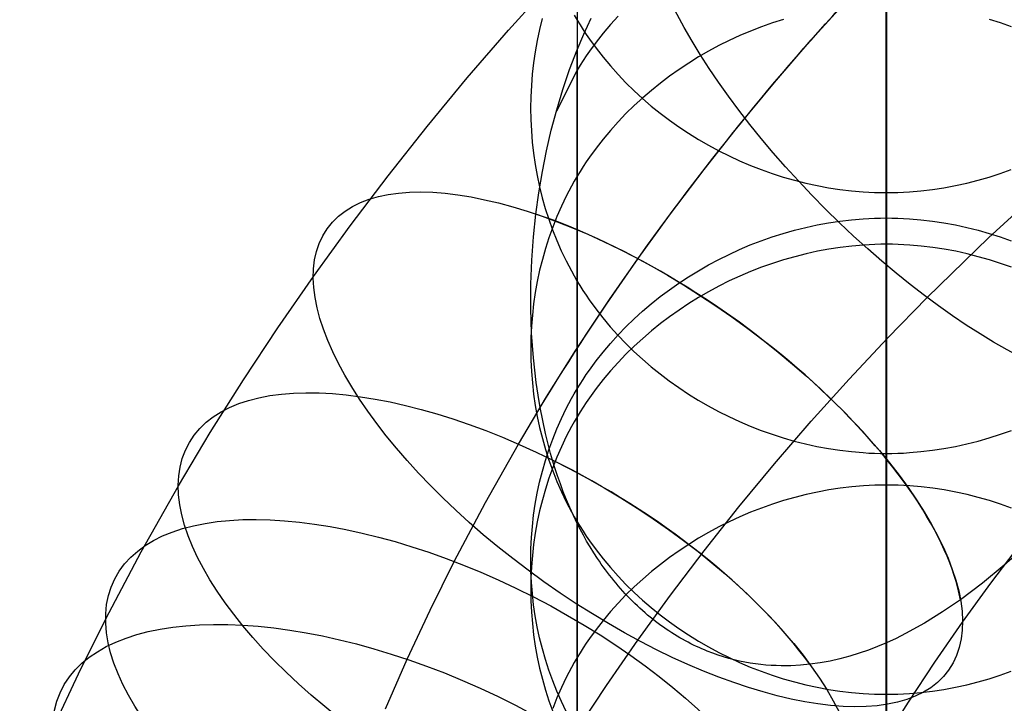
# Model space of a CAD drawing. Extents: x -383 to 1849, y -1185 to -529.
# Tile 624 of 656: x 447 to 489, y -663 to -635. Entities that reach past the tile are written whole.
import ezdxf

# ---------------------------------------------------------------- set-up
doc = ezdxf.new("R2010")
doc.units = 0
doc.layers.add('PREDEFINITO', color=7, linetype='CONTINUOUS')

msp = doc.modelspace()

# ---------------------------------------------------------------- linework, layer by layer
at = {"layer": 'PREDEFINITO'}
for p, q in [((483.672, -597.797, 0.947), (483.674, -689.352, 343.491)), ((470.679, -605.52, 0.817), (470.679, -696.664, 341.846)), ((470.678, -620.99, 0.557), (470.674, -711.303, 338.545)), ((483.658, -643.078, 659.325), (483.658, -627.362, 711.026)), ((483.658, -628.715, 0.429), (483.656, -718.62, 336.891)), ((467.797, -635.196, 724.451), (469.577, -633.219, 725.593)), ((480.513, -635.604, 705.739), (482.096, -633.846, 706.754)), ((469.215, -634.71, 95.901), (469.101, -635.171, 95.778)), ((470.559, -634.57, 52.097), (470.678, -634.774, 52.042)), ((470.959, -635.36, 708.886), (471.268, -634.694, 709.468)), ((472.395, -634.609, 704.829), (472.075, -634.962, 704.936)), ((470.678, -634.774, 52.042), (470.802, -634.977, 51.988)), ((470.802, -634.977, 51.988), (470.929, -635.178, 51.934)), ((472.075, -634.962, 704.936), (471.768, -635.325, 705.047)), ((478.419, -635.056, 136.252), (477.963, -635.233, 136.204)), ((478.88, -634.892, 136.296), (478.419, -635.056, 136.252)), ((479.346, -634.743, 136.336), (478.88, -634.892, 136.296)), ((488.461, -634.892, 136.296), (487.996, -634.743, 136.336)), ((488.922, -635.056, 136.252), (488.461, -634.892, 136.296)), ((466.063, -637.204, 723.291), (467.797, -635.196, 724.451)), ((469.101, -635.171, 95.778), (469.002, -635.635, 95.654)), ((470.678, -636.023, 708.303), (470.959, -635.36, 708.886)), ((470.929, -635.178, 51.934), (471.06, -635.376, 51.881)), ((471.06, -635.376, 51.881), (471.195, -635.572, 51.828)), ((471.768, -635.325, 705.047), (471.474, -635.698, 705.16)), ((477.513, -635.424, 136.153), (477.069, -635.629, 136.098)), ((477.963, -635.233, 136.204), (477.513, -635.424, 136.153)), ((469.002, -635.635, 95.654), (468.918, -636.102, 95.529)), ((471.195, -635.572, 51.828), (471.475, -635.958, 51.725)), ((471.474, -635.698, 705.16), (471.195, -636.08, 705.276)), ((471.475, -635.958, 51.725), (471.768, -636.334, 51.624)), ((476.632, -635.847, 136.04), (476.202, -636.078, 135.978)), ((477.069, -635.629, 136.098), (476.632, -635.847, 136.04)), ((478.972, -637.39, 704.708), (480.513, -635.604, 705.739)), ((468.918, -636.102, 95.529), (468.849, -636.572, 95.403)), ((470.361, -636.853, 707.57), (470.678, -636.023, 708.303)), ((470.678, -650.249, 661.505), (470.678, -636.023, 708.303)), ((471.06, -636.274, 705.335), (470.929, -636.47, 705.395)), ((471.195, -636.08, 705.276), (471.06, -636.274, 705.335)), ((471.768, -636.334, 51.624), (472.075, -636.7, 51.526)), ((475.78, -636.322, 135.912), (475.365, -636.578, 135.843)), ((476.202, -636.078, 135.978), (475.78, -636.322, 135.912)), ((468.849, -636.572, 95.403), (468.795, -637.045, 95.277)), ((470.802, -636.669, 705.455), (470.678, -636.87, 705.516)), ((470.929, -636.47, 705.395), (470.802, -636.669, 705.455)), ((472.075, -636.7, 51.526), (472.395, -637.057, 51.431)), ((475.365, -636.578, 135.843), (474.959, -636.847, 135.771)), ((464.376, -639.242, 722.115), (466.063, -637.204, 723.291)), ((468.795, -637.045, 95.277), (468.757, -637.518, 95.15)), ((470.678, -636.87, 705.516), (469.805, -638.598, 706.042)), ((470.077, -637.692, 706.832), (470.361, -636.853, 707.57)), ((472.395, -637.057, 51.431), (472.727, -637.404, 51.338)), ((474.562, -637.127, 135.696), (474.175, -637.419, 135.618)), ((474.959, -636.847, 135.771), (474.562, -637.127, 135.696)), ((468.757, -637.518, 95.15), (468.734, -637.993, 95.023)), ((472.727, -637.404, 51.338), (473.071, -637.74, 51.248)), ((474.175, -637.419, 135.618), (473.798, -637.722, 135.536)), ((477.472, -639.201, 703.662), (478.972, -637.39, 704.708)), ((468.734, -637.993, 95.023), (468.726, -638.468, 94.896)), ((469.822, -638.538, 706.093), (470.077, -637.692, 706.832)), ((473.071, -637.74, 51.248), (473.426, -638.066, 51.161)), ((473.431, -638.037, 135.452), (473.075, -638.363, 135.364)), ((473.798, -637.722, 135.536), (473.431, -638.037, 135.452)), ((473.075, -638.363, 135.364), (472.73, -638.699, 135.274)), ((473.426, -638.066, 51.161), (473.793, -638.38, 51.077)), ((473.793, -638.38, 51.077), (474.169, -638.684, 50.995)), ((468.726, -638.468, 94.896), (468.734, -638.944, 94.769)), ((469.594, -639.394, 705.356), (469.822, -638.538, 706.093)), ((472.73, -638.699, 135.274), (472.398, -639.045, 135.181)), ((474.169, -638.684, 50.995), (474.556, -638.976, 50.917)), ((462.736, -641.31, 720.92), (464.376, -639.242, 722.115)), ((468.734, -638.944, 94.769), (468.756, -639.419, 94.641)), ((472.398, -639.045, 135.181), (472.078, -639.402, 135.085)), ((474.556, -638.976, 50.917), (474.952, -639.256, 50.842)), ((474.952, -639.256, 50.842), (475.358, -639.525, 50.77)), ((476.015, -641.039, 702.601), (477.472, -639.201, 703.662)), ((468.756, -639.419, 94.641), (468.794, -639.892, 94.515)), ((469.393, -640.259, 704.623), (469.594, -639.394, 705.356)), ((472.078, -639.402, 135.085), (471.77, -639.768, 134.986)), ((475.358, -639.525, 50.77), (475.772, -639.781, 50.702)), ((468.794, -639.892, 94.515), (468.847, -640.365, 94.388)), ((471.77, -639.768, 134.986), (471.476, -640.144, 134.885)), ((475.772, -639.781, 50.702), (476.193, -640.025, 50.637)), ((476.193, -640.025, 50.637), (476.623, -640.256, 50.575)), ((468.847, -640.365, 94.388), (468.915, -640.835, 94.262)), ((469.219, -641.134, 703.893), (469.393, -640.259, 704.623)), ((471.476, -640.144, 134.885), (471.196, -640.53, 134.782)), ((476.623, -640.256, 50.575), (477.06, -640.474, 50.516)), ((477.06, -640.474, 50.516), (477.503, -640.679, 50.462)), ((468.915, -640.835, 94.262), (468.999, -641.302, 94.137)), ((470.93, -640.924, 134.676), (470.803, -641.125, 134.622)), ((471.061, -640.726, 134.729), (470.93, -640.924, 134.676)), ((471.196, -640.53, 134.782), (471.061, -640.726, 134.729)), ((477.503, -640.679, 50.462), (477.953, -640.87, 50.41)), ((477.953, -640.87, 50.41), (478.408, -641.047, 50.363)), ((461.144, -643.408, 719.709), (462.736, -641.31, 720.92)), ((468.999, -641.302, 94.137), (469.098, -641.766, 94.012)), ((469.07, -642.02, 703.169), (469.219, -641.134, 703.893)), ((470.679, -641.327, 134.567), (470.559, -641.532, 134.512)), ((470.803, -641.125, 134.622), (470.679, -641.327, 134.567)), ((474.601, -642.902, 701.525), (476.015, -641.039, 702.601)), ((478.408, -641.047, 50.363), (478.868, -641.211, 50.319)), ((478.868, -641.211, 50.319), (479.334, -641.36, 50.279)), ((487.984, -641.36, 50.279), (488.449, -641.211, 50.319)), ((488.449, -641.211, 50.319), (488.91, -641.047, 50.363)), ((470.443, -641.739, 134.456), (470.331, -641.948, 134.4)), ((470.559, -641.532, 134.512), (470.443, -641.739, 134.456)), ((479.334, -641.36, 50.279), (479.803, -641.494, 50.243)), ((479.803, -641.494, 50.243), (480.277, -641.614, 50.211)), ((480.277, -641.614, 50.211), (480.753, -641.718, 50.183)), ((480.753, -641.718, 50.183), (481.233, -641.808, 50.159)), ((486.083, -641.808, 50.159), (486.563, -641.718, 50.183)), ((486.563, -641.718, 50.183), (487.04, -641.614, 50.211)), ((487.04, -641.614, 50.211), (487.514, -641.494, 50.243)), ((487.514, -641.494, 50.243), (487.984, -641.36, 50.279)), ((487.957, -643.913, 737.893), (490.619, -641.478, 739.299)), ((468.947, -642.914, 702.454), (469.07, -642.02, 703.169)), ((469.098, -641.766, 94.012), (469.211, -642.227, 93.889)), ((470.222, -642.159, 134.343), (470.017, -642.586, 134.228)), ((470.331, -641.948, 134.4), (470.222, -642.159, 134.343)), ((481.233, -641.808, 50.159), (481.715, -641.881, 50.14)), ((481.715, -641.881, 50.14), (482.199, -641.939, 50.124)), ((482.199, -641.939, 50.124), (482.684, -641.98, 50.113)), ((482.684, -641.98, 50.113), (482.927, -641.995, 50.109)), ((482.927, -641.995, 50.109), (483.171, -642.005, 50.106)), ((483.171, -642.005, 50.106), (483.414, -642.012, 50.105)), ((483.414, -642.012, 50.105), (483.658, -642.014, 50.104)), ((483.658, -642.014, 50.104), (483.901, -642.012, 50.105)), ((483.901, -642.012, 50.105), (484.144, -642.005, 50.106)), ((484.144, -642.005, 50.106), (484.388, -641.995, 50.109)), ((484.388, -641.995, 50.109), (484.631, -641.98, 50.113)), ((484.631, -641.98, 50.113), (485.116, -641.939, 50.124)), ((485.116, -641.939, 50.124), (485.601, -641.881, 50.14)), ((485.601, -641.881, 50.14), (486.083, -641.808, 50.159)), ((469.211, -642.227, 93.889), (469.341, -642.683, 93.766)), ((470.017, -642.586, 134.228), (469.826, -643.02, 134.111)), ((468.846, -643.872, 701.708), (468.947, -642.914, 702.454)), ((469.341, -642.683, 93.766), (469.485, -643.135, 93.645)), ((473.231, -644.789, 700.436), (474.601, -642.902, 701.525)), ((459.6, -645.534, 718.481), (461.144, -643.408, 719.709)), ((469.485, -643.135, 93.645), (469.645, -643.581, 93.525)), ((469.826, -643.02, 134.111), (469.651, -643.46, 133.993)), ((480.277, -643.475, 659.446), (480.753, -643.371, 659.414)), ((480.753, -643.371, 659.414), (481.233, -643.283, 659.387)), ((481.233, -643.283, 659.387), (481.715, -643.21, 659.365)), ((481.715, -643.21, 659.365), (482.199, -643.153, 659.348)), ((482.199, -643.153, 659.348), (482.684, -643.112, 659.335)), ((482.684, -643.112, 659.335), (482.927, -643.097, 659.331)), ((482.927, -643.097, 659.331), (483.171, -643.087, 659.328)), ((483.171, -643.087, 659.328), (483.414, -643.081, 659.326)), ((483.414, -643.081, 659.326), (483.658, -643.078, 659.325)), ((483.658, -643.078, 659.325), (483.901, -643.081, 659.326)), ((483.658, -685.579, 519.625), (483.658, -643.078, 659.325)), ((483.901, -643.081, 659.326), (484.144, -643.087, 659.328)), ((484.144, -643.087, 659.328), (484.388, -643.097, 659.331)), ((484.388, -643.097, 659.331), (484.631, -643.112, 659.335)), ((484.631, -643.112, 659.335), (485.117, -643.153, 659.348)), ((485.117, -643.153, 659.348), (485.601, -643.21, 659.365)), ((485.601, -643.21, 659.365), (486.083, -643.283, 659.387)), ((486.083, -643.283, 659.387), (486.563, -643.371, 659.414)), ((486.563, -643.371, 659.414), (487.04, -643.475, 659.446)), ((469.651, -643.46, 133.993), (469.491, -643.906, 133.872)), ((469.645, -643.581, 93.525), (469.819, -644.021, 93.407)), ((478.868, -643.874, 659.567), (479.334, -643.726, 659.522)), ((479.334, -643.726, 659.522), (479.803, -643.593, 659.482)), ((479.803, -643.593, 659.482), (480.277, -643.475, 659.446)), ((487.04, -643.475, 659.446), (487.514, -643.593, 659.482)), ((487.514, -643.593, 659.482), (487.984, -643.726, 659.522)), ((487.984, -643.726, 659.522), (488.449, -643.874, 659.567)), ((468.775, -644.854, 700.962), (468.846, -643.872, 701.708)), ((469.491, -643.906, 133.872), (469.347, -644.358, 133.751)), ((469.819, -644.021, 93.407), (470.009, -644.455, 93.29)), ((477.503, -644.401, 659.727), (477.952, -644.212, 659.67)), ((477.952, -644.212, 659.67), (478.408, -644.036, 659.616)), ((478.408, -644.036, 659.616), (478.868, -643.874, 659.567)), ((482.699, -644.215, 174.202), (482.213, -644.257, 174.191)), ((482.942, -644.201, 174.206), (482.699, -644.215, 174.202)), ((483.185, -644.19, 174.209), (482.942, -644.201, 174.206)), ((483.429, -644.184, 174.21), (483.185, -644.19, 174.209)), ((483.672, -644.182, 174.211), (483.429, -644.184, 174.21)), ((483.916, -644.184, 174.21), (483.672, -644.182, 174.211)), ((484.159, -644.19, 174.209), (483.916, -644.184, 174.21)), ((484.402, -644.201, 174.206), (484.159, -644.19, 174.209)), ((484.645, -644.215, 174.202), (484.402, -644.201, 174.206)), ((485.131, -644.257, 174.191), (484.645, -644.215, 174.202)), ((485.383, -646.416, 736.448), (487.957, -643.913, 737.893)), ((488.449, -643.874, 659.567), (488.91, -644.036, 659.616)), ((469.347, -644.358, 133.751), (469.217, -644.814, 133.628)), ((470.009, -644.455, 93.29), (470.215, -644.882, 93.175)), ((476.623, -644.82, 659.855), (477.06, -644.604, 659.789)), ((477.06, -644.604, 659.789), (477.503, -644.401, 659.727)), ((480.29, -644.582, 174.104), (479.816, -644.702, 174.072)), ((480.767, -644.477, 174.132), (480.29, -644.582, 174.104)), ((481.247, -644.388, 174.156), (480.767, -644.477, 174.132)), ((481.729, -644.315, 174.175), (481.247, -644.388, 174.156)), ((482.213, -644.257, 174.191), (481.729, -644.315, 174.175)), ((485.615, -644.315, 174.175), (485.131, -644.257, 174.191)), ((486.097, -644.388, 174.156), (485.615, -644.315, 174.175)), ((486.576, -644.477, 174.132), (486.097, -644.388, 174.156)), ((487.053, -644.582, 174.104), (486.576, -644.477, 174.132)), ((487.526, -644.702, 174.072), (487.053, -644.582, 174.104)), ((468.737, -645.857, 700.223), (468.775, -644.854, 700.962)), ((469.217, -644.814, 133.628), (469.103, -645.275, 133.504)), ((470.215, -644.882, 93.175), (470.323, -645.093, 93.118)), ((471.906, -646.699, 699.333), (473.231, -644.789, 700.436)), ((475.771, -645.29, 659.998), (476.193, -645.049, 659.924)), ((476.193, -645.049, 659.924), (476.623, -644.82, 659.855)), ((478.88, -644.985, 173.996), (478.419, -645.149, 173.952)), ((479.346, -644.836, 174.036), (478.88, -644.985, 173.996)), ((479.816, -644.702, 174.072), (479.346, -644.836, 174.036)), ((487.996, -644.836, 174.036), (487.526, -644.702, 174.072)), ((488.461, -644.985, 173.996), (487.996, -644.836, 174.036)), ((488.922, -645.149, 173.952), (488.461, -644.985, 173.996)), ((469.103, -645.275, 133.504), (469.004, -645.74, 133.379)), ((470.323, -645.093, 93.118), (470.435, -645.302, 93.062)), ((470.435, -645.302, 93.062), (470.551, -645.509, 93.007)), ((475.358, -645.544, 660.075), (475.771, -645.29, 659.998)), ((477.963, -645.326, 173.904), (477.513, -645.517, 173.853)), ((478.419, -645.149, 173.952), (477.963, -645.326, 173.904)), ((458.107, -647.688, 717.238), (459.6, -645.534, 718.481)), ((468.734, -646.877, 699.498), (468.737, -645.857, 700.223)), ((469.004, -645.74, 133.379), (468.921, -646.207, 133.253)), ((470.551, -645.509, 93.007), (470.671, -645.714, 92.951)), ((470.671, -645.714, 92.951), (470.794, -645.916, 92.897)), ((474.556, -646.088, 660.24), (474.952, -645.81, 660.155)), ((474.952, -645.81, 660.155), (475.358, -645.544, 660.075)), ((477.069, -645.722, 173.798), (476.632, -645.94, 173.74)), ((477.513, -645.517, 173.853), (477.069, -645.722, 173.798)), ((468.921, -646.207, 133.253), (468.852, -646.677, 133.126)), ((470.794, -645.916, 92.897), (470.922, -646.117, 92.843)), ((470.922, -646.117, 92.843), (471.053, -646.315, 92.789)), ((474.169, -646.377, 660.328), (474.556, -646.088, 660.24)), ((476.202, -646.171, 173.678), (475.78, -646.415, 173.613)), ((476.632, -645.94, 173.74), (476.202, -646.171, 173.678)), ((468.852, -646.677, 133.126), (468.799, -647.15, 132.999)), ((470.627, -648.632, 698.216), (471.906, -646.699, 699.333)), ((471.053, -646.315, 92.789), (471.187, -646.511, 92.737)), ((471.187, -646.511, 92.737), (471.467, -646.897, 92.633)), ((473.426, -646.989, 660.514), (473.792, -646.678, 660.419)), ((473.792, -646.678, 660.419), (474.169, -646.377, 660.328)), ((475.365, -646.671, 173.544), (474.959, -646.94, 173.472)), ((475.78, -646.415, 173.613), (475.365, -646.671, 173.544)), ((483.719, -648.118, 735.465), (485.383, -646.416, 736.448)), ((468.746, -647.391, 699.141), (468.734, -646.877, 699.498)), ((471.467, -646.897, 92.633), (471.761, -647.273, 92.531)), ((473.071, -647.312, 660.612), (473.426, -646.989, 660.514)), ((474.959, -646.94, 173.472), (474.562, -647.22, 173.397)), ((468.768, -647.908, 698.79), (468.746, -647.391, 699.141)), ((468.799, -647.15, 132.999), (468.761, -647.624, 132.871)), ((471.761, -647.273, 92.531), (472.068, -647.64, 92.432)), ((472.727, -647.645, 660.713), (473.071, -647.312, 660.612)), ((474.175, -647.512, 173.319), (473.798, -647.816, 173.238)), ((474.562, -647.22, 173.397), (474.175, -647.512, 173.319)), ((456.663, -649.87, 715.978), (458.107, -647.688, 717.238)), ((468.761, -647.624, 132.871), (468.738, -648.099, 132.743)), ((468.8, -648.426, 698.445), (468.768, -647.908, 698.79)), ((472.068, -647.64, 92.432), (472.388, -647.997, 92.336)), ((472.395, -647.988, 660.818), (472.727, -647.645, 660.713)), ((473.798, -647.816, 173.238), (473.431, -648.13, 173.154)), ((468.738, -648.099, 132.743), (468.73, -648.575, 132.615)), ((471.768, -648.704, 661.035), (472.075, -648.341, 660.925)), ((472.075, -648.341, 660.925), (472.395, -647.988, 660.818)), ((472.388, -647.997, 92.336), (472.72, -648.343, 92.242)), ((472.72, -648.343, 92.242), (473.064, -648.68, 92.152)), ((473.431, -648.13, 173.154), (473.075, -648.456, 173.066)), ((482.096, -649.848, 734.466), (483.719, -648.118, 735.465)), ((468.73, -648.575, 132.615), (468.738, -649.05, 132.487)), ((468.843, -648.946, 698.106), (468.8, -648.426, 698.445)), ((469.394, -650.588, 697.087), (470.627, -648.632, 698.216)), ((471.474, -649.077, 661.149), (471.768, -648.704, 661.035)), ((473.075, -648.456, 173.066), (472.73, -648.792, 172.976)), ((473.064, -648.68, 92.152), (473.419, -649.006, 92.064)), ((468.738, -649.05, 132.487), (468.761, -649.525, 132.359)), ((468.897, -649.467, 697.775), (468.843, -648.946, 698.106)), ((471.195, -649.459, 661.265), (471.474, -649.077, 661.149)), ((472.398, -649.139, 172.884), (472.078, -649.495, 172.788)), ((472.73, -648.792, 172.976), (472.398, -649.139, 172.884)), ((473.419, -649.006, 92.064), (473.786, -649.32, 91.979)), ((468.761, -649.525, 132.359), (468.799, -649.999, 132.231)), ((468.961, -649.988, 697.452), (468.897, -649.467, 697.775)), ((471.06, -649.653, 661.324), (471.195, -649.459, 661.265)), ((472.078, -649.495, 172.788), (471.77, -649.862, 172.69)), ((473.786, -649.32, 91.979), (474.163, -649.624, 91.896)), ((455.271, -652.079, 714.702), (456.663, -649.87, 715.978)), ((468.799, -649.999, 132.231), (468.852, -650.472, 132.104)), ((469.037, -650.508, 697.138), (468.961, -649.988, 697.452)), ((470.802, -650.048, 661.444), (470.929, -649.85, 661.384)), ((470.929, -649.85, 661.384), (471.06, -649.653, 661.324)), ((471.77, -649.862, 172.69), (471.476, -650.238, 172.589)), ((474.163, -649.624, 91.896), (474.55, -649.917, 91.817)), ((474.55, -649.917, 91.817), (474.946, -650.197, 91.741)), ((480.513, -651.606, 733.451), (482.096, -649.848, 734.466)), ((470.558, -650.452, 661.567), (470.678, -650.249, 661.505)), ((470.678, -650.249, 661.505), (470.802, -650.048, 661.444)), ((470.678, -692.813, 521.586), (470.678, -650.249, 661.505)), ((471.476, -650.238, 172.589), (471.196, -650.624, 172.486)), ((474.946, -650.197, 91.741), (475.352, -650.466, 91.669)), ((468.209, -652.566, 695.945), (469.394, -650.588, 697.087)), ((468.852, -650.472, 132.104), (468.921, -650.942, 131.977)), ((469.125, -651.028, 696.833), (469.037, -650.508, 697.138)), ((470.33, -650.864, 661.692), (470.442, -650.657, 661.629)), ((470.442, -650.657, 661.629), (470.558, -650.452, 661.567)), ((471.061, -650.82, 172.433), (470.93, -651.018, 172.38)), ((471.196, -650.624, 172.486), (471.061, -650.82, 172.433)), ((475.352, -650.466, 91.669), (475.766, -650.723, 91.599)), ((475.766, -650.723, 91.599), (476.188, -650.967, 91.533)), ((468.921, -650.942, 131.977), (469.005, -651.41, 131.852)), ((469.231, -651.576, 696.522), (469.125, -651.028, 696.833)), ((470.016, -651.496, 661.884), (470.222, -651.073, 661.755)), ((470.222, -651.073, 661.755), (470.33, -650.864, 661.692)), ((470.803, -651.219, 172.327), (470.679, -651.421, 172.272)), ((470.93, -651.018, 172.38), (470.803, -651.219, 172.327)), ((476.188, -650.967, 91.533), (476.618, -651.198, 91.47)), ((476.618, -651.198, 91.47), (477.055, -651.416, 91.411)), ((469.005, -651.41, 131.852), (469.104, -651.874, 131.727)), ((469.353, -652.128, 696.22), (469.231, -651.576, 696.522)), ((469.826, -651.926, 662.015), (470.016, -651.496, 661.884)), ((470.559, -651.626, 172.217), (470.443, -651.833, 172.162)), ((470.679, -651.421, 172.272), (470.559, -651.626, 172.217)), ((477.055, -651.416, 91.411), (477.498, -651.622, 91.356)), ((477.498, -651.622, 91.356), (477.948, -651.813, 91.304)), ((478.972, -653.391, 732.42), (480.513, -651.606, 733.451)), ((453.931, -654.314, 713.411), (455.271, -652.079, 714.702)), ((469.104, -651.874, 131.727), (469.218, -652.335, 131.603)), ((469.651, -652.362, 662.147), (469.826, -651.926, 662.015)), ((470.331, -652.042, 172.106), (470.222, -652.253, 172.05)), ((470.443, -651.833, 172.162), (470.331, -652.042, 172.106)), ((477.948, -651.813, 91.304), (478.404, -651.991, 91.256)), ((478.404, -651.991, 91.256), (478.865, -652.155, 91.211)), ((488.453, -652.155, 91.211), (488.914, -651.991, 91.256)), ((469.218, -652.335, 131.603), (469.347, -652.792, 131.48)), ((469.491, -652.681, 695.93), (469.353, -652.128, 696.22)), ((469.492, -652.805, 662.282), (469.651, -652.362, 662.147)), ((470.222, -652.253, 172.05), (470.017, -652.68, 171.935)), ((478.865, -652.155, 91.211), (479.33, -652.304, 91.171)), ((479.33, -652.304, 91.171), (479.8, -652.439, 91.134)), ((479.8, -652.439, 91.134), (480.274, -652.559, 91.101)), ((487.042, -652.559, 91.101), (487.517, -652.439, 91.134)), ((487.517, -652.439, 91.134), (487.987, -652.304, 91.171)), ((487.987, -652.304, 91.171), (488.453, -652.155, 91.211)), ((466.825, -655.015, 694.531), (468.209, -652.566, 695.945)), ((469.347, -652.792, 131.48), (469.492, -653.243, 131.359)), ((469.347, -653.252, 662.418), (469.492, -652.805, 662.282)), ((469.566, -652.958, 695.789), (469.491, -652.681, 695.93)), ((470.017, -652.68, 171.935), (469.826, -653.115, 171.819)), ((480.274, -652.559, 91.101), (480.751, -652.663, 91.073)), ((480.751, -652.663, 91.073), (481.231, -652.753, 91.049)), ((481.231, -652.753, 91.049), (481.713, -652.826, 91.029)), ((481.713, -652.826, 91.029), (482.198, -652.884, 91.013)), ((482.198, -652.884, 91.013), (482.684, -652.926, 91.002)), ((484.632, -652.926, 91.002), (485.118, -652.884, 91.013)), ((485.118, -652.884, 91.013), (485.602, -652.826, 91.029)), ((485.602, -652.826, 91.029), (486.085, -652.753, 91.049)), ((486.085, -652.753, 91.049), (486.565, -652.663, 91.073)), ((486.565, -652.663, 91.073), (487.042, -652.559, 91.101)), ((469.218, -653.704, 662.555), (469.347, -653.252, 662.418)), ((469.492, -653.243, 131.359), (469.651, -653.69, 131.239)), ((469.646, -653.235, 695.652), (469.566, -652.958, 695.789)), ((469.748, -653.566, 695.493), (469.646, -653.235, 695.652)), ((469.826, -653.115, 171.819), (469.651, -653.555, 171.701)), ((482.684, -652.926, 91.002), (482.927, -652.941, 90.998)), ((482.927, -652.941, 90.998), (483.17, -652.951, 90.995)), ((483.17, -652.951, 90.995), (483.414, -652.957, 90.993)), ((483.414, -652.957, 90.993), (483.658, -652.959, 90.993)), ((483.658, -652.959, 90.993), (483.901, -652.957, 90.993)), ((483.901, -652.957, 90.993), (484.145, -652.951, 90.995)), ((484.145, -652.951, 90.995), (484.388, -652.941, 90.998)), ((484.388, -652.941, 90.998), (484.632, -652.926, 91.002)), ((469.104, -654.161, 662.694), (469.218, -653.704, 662.555)), ((469.651, -653.555, 171.701), (469.491, -654.002, 171.581)), ((469.651, -653.69, 131.239), (469.826, -654.13, 131.121)), ((469.856, -653.899, 695.339), (469.748, -653.566, 695.493)), ((477.472, -655.203, 731.374), (478.972, -653.391, 732.42)), ((469.005, -654.621, 662.834), (469.104, -654.161, 662.694)), ((469.491, -654.002, 171.581), (469.347, -654.453, 171.46)), ((469.826, -654.13, 131.121), (470.016, -654.564, 131.004)), ((469.973, -654.233, 695.19), (469.856, -653.899, 695.339)), ((452.364, -657.087, 711.81), (453.931, -654.314, 713.411)), ((469.347, -654.453, 171.46), (469.217, -654.91, 171.338)), ((470.097, -654.567, 695.048), (469.973, -654.233, 695.19)), ((470.016, -654.564, 131.004), (470.222, -654.992, 130.89)), ((470.23, -654.9, 694.912), (470.097, -654.567, 695.048)), ((481.247, -654.491, 211.891), (480.767, -654.58, 211.867)), ((481.729, -654.417, 211.91), (481.247, -654.491, 211.891)), ((482.213, -654.359, 211.926), (481.729, -654.417, 211.91)), ((482.699, -654.318, 211.937), (482.213, -654.359, 211.926)), ((482.942, -654.303, 211.941), (482.699, -654.318, 211.937)), ((483.185, -654.293, 211.944), (482.942, -654.303, 211.941)), ((483.429, -654.286, 211.945), (483.185, -654.293, 211.944)), ((483.672, -654.284, 211.946), (483.429, -654.286, 211.945)), ((483.916, -654.286, 211.945), (483.672, -654.284, 211.946)), ((484.159, -654.293, 211.944), (483.916, -654.286, 211.945)), ((484.402, -654.303, 211.941), (484.159, -654.293, 211.944)), ((484.645, -654.318, 211.937), (484.402, -654.303, 211.941)), ((485.131, -654.359, 211.926), (484.645, -654.318, 211.937)), ((485.615, -654.417, 211.91), (485.131, -654.359, 211.926)), ((486.097, -654.491, 211.891), (485.615, -654.417, 211.91)), ((486.576, -654.58, 211.867), (486.097, -654.491, 211.891)), ((468.921, -655.084, 662.975), (469.005, -654.621, 662.834)), ((469.217, -654.91, 171.338), (469.103, -655.371, 171.215)), ((470.222, -654.992, 130.89), (470.33, -655.202, 130.833)), ((470.371, -655.233, 694.784), (470.23, -654.9, 694.912)), ((479.346, -654.939, 211.771), (478.88, -655.088, 211.731)), ((479.816, -654.804, 211.807), (479.346, -654.939, 211.771)), ((480.29, -654.684, 211.839), (479.816, -654.804, 211.807)), ((480.767, -654.58, 211.867), (480.29, -654.684, 211.839)), ((487.053, -654.684, 211.839), (486.576, -654.58, 211.867)), ((487.526, -654.804, 211.807), (487.053, -654.684, 211.839)), ((487.996, -654.938, 211.771), (487.526, -654.804, 211.807)), ((488.461, -655.088, 211.731), (487.996, -654.938, 211.771)), ((465.514, -657.495, 693.099), (466.825, -655.015, 694.531)), ((468.852, -655.55, 663.117), (468.921, -655.084, 662.975)), ((469.103, -655.371, 171.215), (469.004, -655.836, 171.09)), ((470.33, -655.202, 130.833), (470.442, -655.411, 130.777)), ((470.52, -655.564, 694.664), (470.371, -655.233, 694.784)), ((476.015, -657.041, 730.313), (477.472, -655.203, 731.374)), ((478.419, -655.251, 211.687), (477.963, -655.428, 211.64)), ((478.88, -655.088, 211.731), (478.419, -655.251, 211.687)), ((488.922, -655.251, 211.687), (488.461, -655.088, 211.731)), ((468.799, -656.019, 663.259), (468.852, -655.55, 663.117)), ((470.442, -655.411, 130.777), (470.558, -655.618, 130.722)), ((470.679, -655.893, 694.553), (470.52, -655.564, 694.664)), ((470.558, -655.618, 130.722), (470.678, -655.823, 130.667)), ((477.513, -655.62, 211.589), (477.069, -655.824, 211.534)), ((477.963, -655.428, 211.64), (477.513, -655.62, 211.589)), ((468.761, -656.488, 663.402), (468.799, -656.019, 663.259)), ((469.004, -655.836, 171.09), (468.921, -656.303, 170.965)), ((470.678, -655.823, 130.667), (470.802, -656.026, 130.613)), ((470.806, -656.142, 694.474), (470.679, -655.893, 694.553)), ((470.679, -664.612, 665.871), (470.679, -655.893, 694.553)), ((470.802, -656.026, 130.613), (470.929, -656.226, 130.559)), ((470.939, -656.39, 694.402), (470.806, -656.142, 694.474)), ((470.929, -656.226, 130.559), (471.06, -656.425, 130.506)), ((476.632, -656.043, 211.475), (476.202, -656.274, 211.414)), ((477.069, -655.824, 211.534), (476.632, -656.043, 211.475)), ((468.738, -656.959, 663.545), (468.761, -656.488, 663.402)), ((468.921, -656.303, 170.965), (468.852, -656.774, 170.839)), ((471.078, -656.636, 694.336), (470.939, -656.39, 694.402)), ((471.06, -656.425, 130.506), (471.194, -656.621, 130.453)), ((471.223, -656.881, 694.276), (471.078, -656.636, 694.336)), ((471.194, -656.621, 130.453), (471.474, -657.007, 130.35)), ((475.78, -656.517, 211.348), (475.365, -656.774, 211.28)), ((476.202, -656.274, 211.414), (475.78, -656.517, 211.348)), ((468.731, -657.43, 663.688), (468.738, -656.959, 663.545)), ((468.852, -656.774, 170.839), (468.799, -657.247, 170.713)), ((471.374, -657.124, 694.223), (471.223, -656.881, 694.276)), ((471.474, -657.007, 130.35), (471.768, -657.383, 130.25)), ((474.959, -657.042, 211.208), (474.562, -657.322, 211.133)), ((474.601, -658.904, 729.237), (476.015, -657.041, 730.313)), ((475.365, -656.774, 211.28), (474.959, -657.042, 211.208)), ((488.058, -658.398, 711.053), (489.294, -656.77, 711.993)), ((450.88, -659.895, 710.189), (452.364, -657.087, 711.81)), ((468.738, -657.902, 663.831), (468.731, -657.43, 663.688)), ((468.799, -657.247, 170.713), (468.761, -657.721, 170.586)), ((471.53, -657.364, 694.177), (471.374, -657.124, 694.223)), ((471.611, -657.484, 694.157), (471.53, -657.364, 694.177)), ((471.768, -657.383, 130.25), (472.075, -657.749, 130.152)), ((474.562, -657.322, 211.133), (474.175, -657.615, 211.055)), ((489.05, -657.275, 712.159), (488.618, -657.651, 711.485)), ((464.502, -659.537, 691.92), (465.514, -657.495, 693.099)), ((468.761, -657.721, 170.586), (468.738, -658.196, 170.458)), ((471.693, -657.602, 694.139), (471.611, -657.484, 694.157)), ((471.777, -657.72, 694.123), (471.693, -657.602, 694.139)), ((471.863, -657.837, 694.109), (471.777, -657.72, 694.123)), ((471.95, -657.954, 694.097), (471.863, -657.837, 694.109)), ((472.075, -657.749, 130.152), (472.395, -658.106, 130.057)), ((474.175, -657.615, 211.055), (473.798, -657.918, 210.973)), ((488.618, -657.651, 711.485), (487.702, -658.404, 710.038)), ((468.738, -658.196, 170.458), (468.731, -658.672, 170.331)), ((468.761, -658.372, 663.974), (468.738, -657.902, 663.831)), ((472.039, -658.069, 694.087), (471.95, -657.954, 694.097)), ((472.129, -658.184, 694.079), (472.039, -658.069, 694.087)), ((472.22, -658.297, 694.074), (472.129, -658.184, 694.079)), ((472.313, -658.409, 694.071), (472.22, -658.297, 694.074)), ((472.395, -658.106, 130.057), (472.727, -658.453, 129.964)), ((473.431, -658.233, 210.889), (473.075, -658.558, 210.802)), ((473.798, -657.918, 210.973), (473.431, -658.233, 210.889)), ((468.731, -658.672, 170.331), (468.738, -659.148, 170.204)), ((468.799, -658.842, 664.117), (468.761, -658.372, 663.974)), ((472.407, -658.52, 694.07), (472.313, -658.409, 694.071)), ((472.502, -658.629, 694.072), (472.407, -658.52, 694.07)), ((472.599, -658.737, 694.076), (472.502, -658.629, 694.072)), ((472.727, -658.453, 129.964), (473.071, -658.789, 129.875)), ((473.075, -658.558, 210.802), (472.73, -658.895, 210.712)), ((487.702, -658.404, 710.038), (486.775, -659.1, 708.57)), ((486.862, -660.046, 710.102), (488.058, -658.398, 711.053)), ((468.852, -659.31, 664.26), (468.799, -658.842, 664.117)), ((472.73, -658.895, 210.712), (472.398, -659.241, 210.619)), ((472.697, -658.844, 694.082), (472.599, -658.737, 694.076)), ((472.797, -658.949, 694.091), (472.697, -658.844, 694.082)), ((472.897, -659.053, 694.103), (472.797, -658.949, 694.091)), ((472.999, -659.156, 694.117), (472.897, -659.053, 694.103)), ((473.071, -658.789, 129.875), (473.426, -659.115, 129.788)), ((473.231, -660.791, 728.147), (474.601, -658.904, 729.237)), ((473.426, -659.115, 129.788), (473.792, -659.43, 129.704)), ((486.775, -659.1, 708.57), (486.029, -659.61, 707.398)), ((463.54, -661.596, 690.731), (464.502, -659.537, 691.92)), ((468.738, -659.148, 170.204), (468.761, -659.623, 170.076)), ((468.921, -659.776, 664.401), (468.852, -659.31, 664.26)), ((472.398, -659.241, 210.619), (472.078, -659.598, 210.524)), ((473.103, -659.257, 694.133), (472.999, -659.156, 694.117)), ((473.208, -659.357, 694.152), (473.103, -659.257, 694.133)), ((473.314, -659.455, 694.174), (473.208, -659.357, 694.152)), ((473.421, -659.552, 694.198), (473.314, -659.455, 694.174)), ((473.792, -659.43, 129.704), (474.169, -659.733, 129.623)), ((449.733, -662.207, 708.854), (450.88, -659.895, 710.189)), ((468.761, -659.623, 170.076), (468.799, -660.097, 169.949)), ((469.004, -660.24, 664.542), (468.921, -659.776, 664.401)), ((472.078, -659.598, 210.524), (471.77, -659.964, 210.426)), ((473.53, -659.647, 694.225), (473.421, -659.552, 694.198)), ((473.639, -659.74, 694.255), (473.53, -659.647, 694.225)), ((473.749, -659.831, 694.287), (473.639, -659.74, 694.255)), ((473.86, -659.92, 694.321), (473.749, -659.831, 694.287)), ((473.971, -660.006, 694.358), (473.86, -659.92, 694.321)), ((474.169, -659.733, 129.623), (474.556, -660.026, 129.546)), ((486.029, -659.61, 707.398), (485.262, -660.086, 706.21)), ((468.799, -660.097, 169.949), (468.852, -660.57, 169.823)), ((469.103, -660.7, 664.682), (469.004, -660.24, 664.542)), ((471.476, -660.341, 210.325), (471.196, -660.726, 210.222)), ((471.77, -659.964, 210.426), (471.476, -660.341, 210.325)), ((474.083, -660.091, 694.398), (473.971, -660.006, 694.358)), ((474.195, -660.173, 694.439), (474.083, -660.091, 694.398)), ((474.307, -660.254, 694.484), (474.195, -660.173, 694.439)), ((474.421, -660.332, 694.53), (474.307, -660.254, 694.484)), ((474.534, -660.408, 694.58), (474.421, -660.332, 694.53)), ((474.556, -660.026, 129.546), (474.952, -660.306, 129.471)), ((474.952, -660.306, 129.471), (475.357, -660.575, 129.4)), ((485.262, -660.086, 706.21), (484.475, -660.519, 705.019)), ((485.706, -661.712, 709.14), (486.862, -660.046, 710.102)), ((468.852, -660.57, 169.823), (468.921, -661.04, 169.697)), ((469.217, -661.156, 664.821), (469.103, -660.7, 664.682)), ((471.196, -660.726, 210.222), (471.061, -660.922, 210.169)), ((474.649, -660.482, 694.631), (474.534, -660.408, 694.58)), ((474.763, -660.554, 694.685), (474.649, -660.482, 694.631)), ((474.878, -660.624, 694.741), (474.763, -660.554, 694.685)), ((474.994, -660.692, 694.8), (474.878, -660.624, 694.741)), ((475.11, -660.758, 694.86), (474.994, -660.692, 694.8)), ((475.226, -660.822, 694.923), (475.11, -660.758, 694.86)), ((475.357, -660.575, 129.4), (475.771, -660.831, 129.332)), ((484.076, -660.718, 704.426), (483.672, -660.903, 703.837)), ((484.475, -660.519, 705.019), (484.076, -660.718, 704.426)), ((468.921, -661.04, 169.697), (469.005, -661.508, 169.572)), ((469.347, -661.608, 664.958), (469.217, -661.156, 664.821)), ((470.93, -661.121, 210.116), (470.803, -661.321, 210.063)), ((471.061, -660.922, 210.169), (470.93, -661.121, 210.116)), ((471.906, -662.701, 727.045), (473.231, -660.791, 728.147)), ((475.341, -660.884, 694.988), (475.226, -660.822, 694.923)), ((475.457, -660.943, 695.055), (475.341, -660.884, 694.988)), ((475.572, -661, 695.123), (475.457, -660.943, 695.055)), ((475.687, -661.055, 695.194), (475.572, -661, 695.123)), ((475.802, -661.107, 695.266), (475.687, -661.055, 695.194)), ((475.771, -660.831, 129.332), (476.193, -661.075, 129.267)), ((475.917, -661.158, 695.34), (475.802, -661.107, 695.266)), ((476.031, -661.207, 695.416), (475.917, -661.158, 695.34)), ((476.193, -661.075, 129.267), (476.623, -661.306, 129.206)), ((483.298, -661.061, 703.3), (482.915, -661.208, 702.761)), ((483.672, -660.903, 703.837), (483.298, -661.061, 703.3)), ((483.672, -671.782, 668.051), (483.672, -660.903, 703.837)), ((462.626, -663.682, 689.526), (463.54, -661.596, 690.731)), ((469.005, -661.508, 169.572), (469.104, -661.973, 169.447)), ((469.491, -662.056, 665.094), (469.347, -661.608, 664.958)), ((470.679, -661.524, 210.008), (470.559, -661.729, 209.953)), ((470.803, -661.321, 210.063), (470.679, -661.524, 210.008)), ((476.146, -661.253, 695.493), (476.031, -661.207, 695.416)), ((476.373, -661.341, 695.652), (476.146, -661.253, 695.493)), ((476.599, -661.42, 695.817), (476.373, -661.341, 695.652)), ((476.824, -661.493, 695.988), (476.599, -661.42, 695.817)), ((476.623, -661.306, 129.206), (477.059, -661.524, 129.148)), ((477.047, -661.558, 696.164), (476.824, -661.493, 695.988)), ((477.275, -661.617, 696.351), (477.047, -661.558, 696.164)), ((477.059, -661.524, 129.148), (477.503, -661.729, 129.094)), ((481.716, -661.576, 701.145), (481.301, -661.67, 700.613)), ((482.124, -661.467, 701.681), (481.716, -661.576, 701.145)), ((482.523, -661.344, 702.22), (482.124, -661.467, 701.681)), ((482.915, -661.208, 702.761), (482.523, -661.344, 702.22)), ((469.104, -661.973, 169.447), (469.218, -662.434, 169.324)), ((470.443, -661.936, 209.898), (470.331, -662.145, 209.842)), ((470.559, -661.729, 209.953), (470.443, -661.936, 209.898)), ((477.502, -661.67, 696.543), (477.275, -661.617, 696.351)), ((477.727, -661.716, 696.739), (477.502, -661.67, 696.543)), ((477.503, -661.729, 129.094), (477.952, -661.921, 129.043)), ((477.95, -661.756, 696.941), (477.727, -661.716, 696.739)), ((478.171, -661.789, 697.146), (477.95, -661.756, 696.941)), ((477.952, -661.921, 129.043), (478.408, -662.098, 128.996)), ((478.39, -661.816, 697.355), (478.171, -661.789, 697.146)), ((478.607, -661.838, 697.567), (478.39, -661.816, 697.355)), ((478.822, -661.854, 697.782), (478.607, -661.838, 697.567)), ((479.035, -661.864, 698), (478.822, -661.854, 697.782)), ((479.245, -661.869, 698.221), (479.035, -661.864, 698)), ((479.453, -661.87, 698.443), (479.245, -661.869, 698.221)), ((479.658, -661.866, 698.667), (479.453, -661.87, 698.443)), ((480.06, -661.844, 699.118), (479.658, -661.866, 698.667)), ((480.45, -661.807, 699.572), (480.06, -661.844, 699.118)), ((480.879, -661.747, 700.088), (480.45, -661.807, 699.572)), ((481.301, -661.67, 700.613), (480.879, -661.747, 700.088)), ((484.591, -663.397, 708.167), (485.706, -661.712, 709.14)), ((448.644, -664.54, 707.507), (449.733, -662.207, 708.854)), ((469.218, -662.434, 169.324), (469.347, -662.89, 169.202)), ((469.651, -662.498, 665.229), (469.491, -662.056, 665.094)), ((470.222, -662.356, 209.786), (470.017, -662.783, 209.671)), ((470.331, -662.145, 209.842), (470.222, -662.356, 209.786)), ((478.408, -662.098, 128.996), (478.868, -662.262, 128.953)), ((478.868, -662.262, 128.953), (479.333, -662.411, 128.913)), ((479.333, -662.411, 128.913), (479.803, -662.546, 128.878)), ((487.514, -662.546, 128.878), (487.984, -662.411, 128.913)), ((487.984, -662.411, 128.913), (488.449, -662.262, 128.953)), ((488.449, -662.262, 128.953), (488.91, -662.098, 128.996)), ((469.826, -662.935, 665.361), (469.651, -662.498, 665.229)), ((470.017, -662.783, 209.671), (469.826, -663.217, 209.555)), ((470.627, -664.634, 725.928), (471.906, -662.701, 727.045)), ((479.803, -662.546, 128.878), (480.276, -662.666, 128.846)), ((480.276, -662.666, 128.846), (480.753, -662.77, 128.818)), ((480.753, -662.77, 128.818), (481.233, -662.859, 128.795)), ((486.083, -662.859, 128.795), (486.563, -662.77, 128.818)), ((486.563, -662.77, 128.818), (487.04, -662.666, 128.846)), ((487.04, -662.666, 128.846), (487.514, -662.546, 128.878)), ((469.347, -662.89, 169.202), (469.492, -663.342, 169.081)), ((469.826, -663.217, 209.555), (469.651, -663.658, 209.437)), ((470.017, -663.365, 665.492), (469.826, -662.935, 665.361)), ((481.233, -662.859, 128.795), (481.715, -662.933, 128.775)), ((481.715, -662.933, 128.775), (482.199, -662.991, 128.76)), ((482.199, -662.991, 128.76), (482.684, -663.032, 128.749)), ((482.684, -663.032, 128.749), (482.927, -663.047, 128.745)), ((482.927, -663.047, 128.745), (483.171, -663.058, 128.743)), ((483.171, -663.058, 128.743), (483.414, -663.064, 128.741)), ((483.414, -663.064, 128.741), (483.658, -663.066, 128.74)), ((483.658, -663.066, 128.74), (483.901, -663.064, 128.741)), ((483.901, -663.064, 128.741), (484.144, -663.058, 128.743)), ((484.144, -663.058, 128.743), (484.388, -663.047, 128.745)), ((484.388, -663.047, 128.745), (484.631, -663.032, 128.749)), ((484.631, -663.032, 128.749), (485.117, -662.991, 128.76)), ((485.117, -662.991, 128.76), (485.601, -662.933, 128.775)), ((485.601, -662.933, 128.775), (486.083, -662.859, 128.795)), ((469.492, -663.342, 169.081), (469.651, -663.789, 168.961)), ((470.222, -663.788, 665.621), (470.017, -663.365, 665.492)), ((483.518, -665.099, 707.184), (484.591, -663.397, 708.167))]:
    msp.add_line(p, q, dxfattribs=at)
at = {"layer": 'PREDEFINITO', "extrusion": (0.741264, 0.581267, 0.335644)}
msp.add_circle((-801.015, 685.072, 246.687), 16, dxfattribs=at)
at = {"layer": 'PREDEFINITO', "extrusion": (0.653639, 0.655389, 0.378445)}
msp.add_circle((-794.5, 710.202, 172.315), 16, dxfattribs=at)
at = {"layer": 'PREDEFINITO', "extrusion": (0.52367, 0.737759, 0.426007)}
msp.add_circle((-763.746, 756.316, 70.509), 16, dxfattribs=at)
at = {"layer": 'PREDEFINITO', "extrusion": (0.451217, 0.772825, 0.446256)}
msp.add_circle((-737.4, 784.424, 17.515), 16, dxfattribs=at)
at = {"layer": 'PREDEFINITO', "extrusion": (0.404264, 0.792075, 0.457371)}
msp.add_circle((-717.165, 802.997, -15.592), 16, dxfattribs=at)
at = {"layer": 'PREDEFINITO', "extrusion": (0.364962, 0.80626, 0.465562)}
msp.add_circle((-698.419, 818.574, -42.666), 16, dxfattribs=at)
at = {"layer": 'PREDEFINITO', "extrusion": (0.653639, 0.655389, 0.378445)}
msp.add_arc((-794.5, 710.202, 172.315), 16, 202.1004, 314.5232, dxfattribs=at)
at = {"layer": 'PREDEFINITO', "extrusion": (-9.37095e-11, 0.500055, -0.865994)}
msp.add_arc((-581.646, -274.723, -929.003), 127.233, 27.82634, 42.33004, dxfattribs=at)
at = {"layer": 'PREDEFINITO', "extrusion": (0.52367, 0.737759, 0.426007)}
msp.add_arc((-763.746, 756.316, 70.509), 16, 203.2826, 305.1421, dxfattribs=at)
at = {"layer": 'PREDEFINITO', "extrusion": (0.451217, 0.772825, 0.446256)}
msp.add_arc((-737.399, 784.424, 17.515), 16, 225.592, 278.828, dxfattribs=at)

doc.saveas('drawing.dxf')
